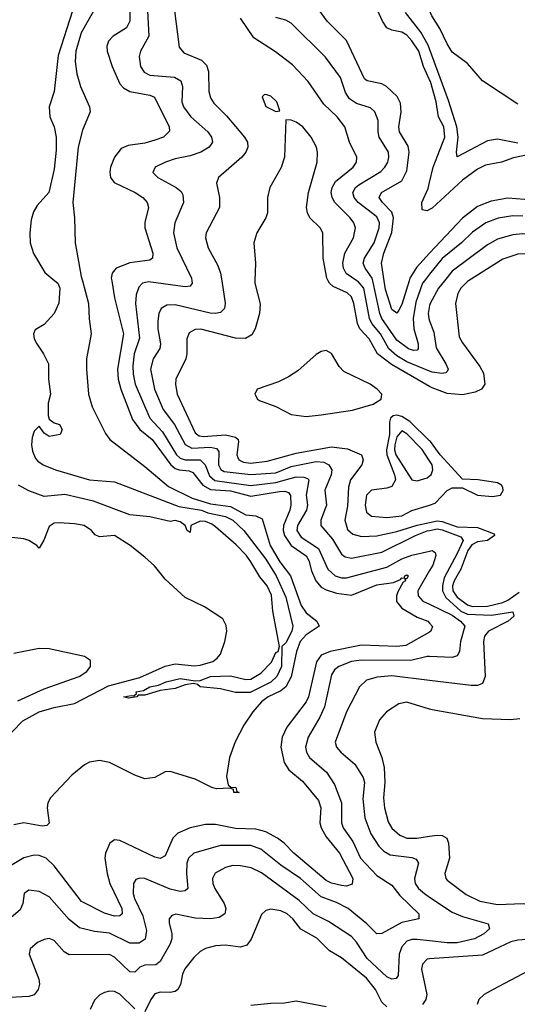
# Model space of a CAD drawing. Header units: inches. Extents: x 1308407 to 1441228, y 959628 to 1036311.
# Tile 646 of 656: x 1408373 to 1410348, y 997131 to 1001035. Entities that reach past the tile are written whole.
import ezdxf

# ---------------------------------------------------------------- set-up
doc = ezdxf.new("R2010")
doc.units = ezdxf.units.IN
doc.header["$MEASUREMENT"] = 0
for name, color, linetype in [('B4000', 7, 'Continuous'), ('B4010', 7, 'Continuous'), ('B4909', 7, 'Continuous'), ('B4919', 7, 'Continuous')]:
    doc.layers.add(name, color=color, linetype=linetype)

msp = doc.modelspace()

# ---------------------------------------------------------------- linework, layer by layer
at = {"layer": 'B4000', "color": 5}
for points, elevation in [([(1408810.1, 1001190), (1408809.7, 1001030), (1408797.4, 1001002.6), (1408743.7, 1000970), (1408725.7, 1000950), (1408719, 1000930), (1408720.7, 1000910), (1408739.6, 1000850), (1408770, 1000780.9), (1408785, 1000765), (1408810, 1000750.9), (1408890, 1000736.3), (1408907.9, 1000727.9), (1408965.7, 1000610), (1408967.3, 1000592.7), (1408944, 1000570), (1408910, 1000557.2), (1408870, 1000545.9), (1408803.1, 1000536.9), (1408775.6, 1000524.4), (1408748.9, 1000490), (1408733.3, 1000450), (1408730.8, 1000430.8), (1408733.1, 1000410), (1408748, 1000390), (1408831.3, 1000350), (1408862, 1000330), (1408878.6, 1000310), (1408884.6, 1000290), (1408869.1, 1000230.9), (1408869.6, 1000210), (1408902.1, 1000110), (1408900.6, 1000090), (1408890, 1000081.3), (1408810, 1000071.1), (1408756, 1000050), (1408740.3, 1000030), (1408736.5, 1000010), (1408738.2, 1000000)], 2620), ([(1409819.9, 1000000), (1409808.4, 1000070), (1409818.2, 1000110), (1409850, 1000191.8), (1409856.8, 1000250), (1409850, 1000272.2), (1409813.4, 1000310), (1409800.4, 1000330), (1409809.4, 1000350.6), (1409890, 1000396.4), (1409910, 1000436), (1409918.6, 1000510), (1409914.3, 1000534.3), (1409880.1, 1000590), (1409877.9, 1000610), (1409887.7, 1000670), (1409883.9, 1000703.9), (1409870.6, 1000730.6), (1409829, 1000770), (1409810, 1000781.5), (1409752.4, 1000792.4), (1409741.3, 1000801.3), (1409670, 1000952.4), (1409593.9, 1001030), (1409530, 1001117.7)], 2620), ([(1408677.5, 1001090), (1408616.5, 1000983.5), (1408596, 1000910), (1408593.6, 1000870), (1408600.4, 1000820.4), (1408613.8, 1000770), (1408650.1, 1000690), (1408653.2, 1000670), (1408622.2, 1000597.8), (1408605.8, 1000530), (1408583.4, 1000310), (1408590.1, 1000249.9), (1408592.8, 1000150), (1408617.2, 1000017.2), (1408621.9, 1000000)], 2580), ([(1408582.6, 1001070), (1408526.1, 1000893.9), (1408510.2, 1000750), (1408490.3, 1000690), (1408492.2, 1000650), (1408510.3, 1000610), (1408518, 1000570), (1408518.4, 1000518.4), (1408510, 1000442), (1408488.4, 1000350), (1408442, 1000298), (1408427.3, 1000272.7), (1408418.6, 1000241.4), (1408412.9, 1000190), (1408414.9, 1000150), (1408428.4, 1000108.4), (1408473, 1000033), (1408512, 1000000)], 2560), ([(1408880.1, 1001070), (1408885.4, 1000970), (1408853.1, 1000910), (1408847.3, 1000890), (1408853.1, 1000850), (1408867.7, 1000827.7), (1408890, 1000815.3), (1408987.9, 1000807.9), (1409012.8, 1000792.8), (1409018.8, 1000770), (1409016.3, 1000710), (1409023.8, 1000690), (1409051.9, 1000650), (1409120.2, 1000590), (1409134.8, 1000570), (1409138.2, 1000550), (1409124.5, 1000530), (1409092.3, 1000510), (1409050, 1000495.4), (1408990, 1000484.1), (1408952, 1000470), (1408910.4, 1000450), (1408901.1, 1000430), (1408921.7, 1000410), (1408994, 1000370), (1409013.7, 1000353.7), (1409021, 1000341), (1409023.6, 1000310), (1408988.4, 1000230), (1408983.1, 1000190), (1408996.6, 1000130), (1409055.5, 1000010), (1409056.7, 1000000)], 2640), ([(1408988, 1001070), (1409006.1, 1000926.1), (1409024.2, 1000904.2), (1409094.4, 1000874.4), (1409114.7, 1000854.7), (1409122.2, 1000830), (1409124.2, 1000750), (1409130, 1000726), (1409144.1, 1000704.1), (1409194.3, 1000654.3), (1409264.8, 1000570), (1409277.7, 1000550), (1409279, 1000530), (1409271, 1000510), (1409254.5, 1000490), (1409161.6, 1000410), (1409153.6, 1000386.4), (1409166.5, 1000330), (1409165.9, 1000290), (1409113.4, 1000190), (1409111, 1000170), (1409121.6, 1000130), (1409160.1, 1000060.1), (1409170.6, 1000030.6), (1409175.2, 1000000)], 2660), ([(1409711.5, 1000000), (1409668.8, 1000028.8), (1409658.4, 1000050), (1409655.7, 1000070), (1409663, 1000110), (1409698.5, 1000170), (1409706.3, 1000210), (1409699.3, 1000230), (1409684.3, 1000250), (1409623.7, 1000310), (1409612.9, 1000330), (1409609.2, 1000350), (1409613, 1000370), (1409627, 1000393), (1409697, 1000450), (1409709.2, 1000470), (1409710.6, 1000490), (1409682.1, 1000550), (1409663.7, 1000610), (1409633.3, 1000650), (1409580.6, 1000700.6), (1409518.3, 1000790), (1409455.7, 1000855.7), (1409388.5, 1000908.5), (1409303, 1000963), (1409250, 1001042)], 2660), ([(1409774.3, 1000000), (1409772.1, 1000010), (1409744.7, 1000050), (1409736.7, 1000070), (1409741.2, 1000090), (1409779.3, 1000150), (1409799.9, 1000210), (1409801.7, 1000230), (1409790, 1000253.8), (1409716.1, 1000310), (1409699.9, 1000330), (1409694.8, 1000350), (1409705.7, 1000370), (1409719.3, 1000380.7), (1409806.1, 1000433.9), (1409822.8, 1000450), (1409834.1, 1000470), (1409838.4, 1000490), (1409836.2, 1000510), (1409800.4, 1000570), (1409795.8, 1000590), (1409795.2, 1000635.2), (1409782, 1000670), (1409765.2, 1000685.2), (1409710, 1000702.6), (1409681.9, 1000721.9), (1409666.7, 1000746.7), (1409646.2, 1000806.2), (1409586.9, 1000886.9), (1409450, 1001022), (1409430, 1001032.9), (1409390, 1001044.1)], 2640), ([(1410000, 1000797), (1409975.8, 1000850), (1409957.7, 1000910), (1409930, 1000951.5), (1409910, 1000973.6), (1409890, 1000986.3), (1409850, 1000993.5), (1409830, 1001003.4), (1409812.5, 1001030), (1409793.3, 1001073.3)], 2580), ([(1410000, 1000920.2), (1409994.7, 1000934.7), (1409965.6, 1000985.6), (1409903.7, 1001063.7)], 2560), ([(1409597.9, 1000000), (1409592.5, 1000010), (1409577.8, 1000090), (1409576.8, 1000190), (1409565.8, 1000210), (1409524, 1000250), (1409514.7, 1000270), (1409511.7, 1000290), (1409519.6, 1000350), (1409553.5, 1000470), (1409555, 1000510), (1409550.7, 1000530), (1409530, 1000569.6), (1409496.3, 1000610), (1409470, 1000629.6), (1409450, 1000637), (1409430, 1000638), (1409424.2, 1000490), (1409410.2, 1000449.8), (1409366, 1000370), (1409356, 1000330), (1409356.5, 1000270), (1409350.2, 1000249.8), (1409313.8, 1000190), (1409302.2, 1000150), (1409309.4, 1000070), (1409306.7, 1000000)], 2680), ([(1410000, 1000282.5), (1409990, 1000276.8), (1409970, 1000281.7), (1409969.2, 1000310), (1409994.4, 1000365.6), (1410000, 1000389.5)], 2580), ([(1410000, 1000108.8), (1409947.5, 1000052.5), (1409921.8, 1000010), (1409918.7, 1000000)], 2620), ([(1410000, 1000025.8), (1409979.2, 1000000)], 2640)]:
    msp.add_lwpolyline(points, dxfattribs=dict(at, elevation=elevation))
at = {"layer": 'B4000', "color": 5, "elevation": 2680}
msp.add_lwpolyline([(1409350, 1000739.3), (1409343, 1000737), (1409336, 1000730), (1409350, 1000691), (1409390, 1000671), (1409406, 1000674), (1409393.6, 1000710), (1409370, 1000731.8)], close=True, dxfattribs=at)
at = {"layer": 'B4010', "color": 5}
for points, elevation in [([(1410350, 1000700.5), (1410210, 1000792.3), (1410150, 1000861.2), (1410090, 1000906.6), (1410070, 1000939.5), (1410041, 1001001), (1410009.1, 1001050), (1410000, 1001071.6)], 2540), ([(1410350, 1000545.9), (1410270, 1000561.5), (1410230, 1000555.2), (1410110, 1000492), (1410106.5, 1000510), (1410113.9, 1000570), (1410107.9, 1000610), (1410075.2, 1000715.2), (1410000, 1000920.2)], 2560), ([(1410000, 1000389.5), (1410014.3, 1000450), (1410060.6, 1000570), (1410056.5, 1000610), (1410035.4, 1000650), (1410026.3, 1000710), (1410003.2, 1000790), (1410000, 1000797)], 2580), ([(1410390, 1000499.6), (1410332.3, 1000487.7), (1410284.9, 1000470), (1410222.1, 1000457.9), (1410190, 1000443.1), (1410130, 1000398.7), (1410010, 1000288.3), (1410000, 1000282.5)], 2580), ([(1410410, 1000319.9), (1410310, 1000327.4), (1410244.7, 1000315.3), (1410190, 1000294), (1410130, 1000248), (1410000, 1000108.8)], 2620), ([(1410370, 1000256.4), (1410330, 1000257.8), (1410271.6, 1000248.4), (1410222.5, 1000230), (1410170, 1000192.7), (1410126.1, 1000150), (1410050, 1000087.9), (1410000, 1000025.8)], 2640), ([(1411012.4, 1000000), (1411017.5, 1000090), (1411012.6, 1000110), (1410991.6, 1000150), (1410950, 1000186.6), (1410910, 1000208), (1410870, 1000218.2), (1410850, 1000216.8), (1410833.9, 1000206.1), (1410826.2, 1000193.8), (1410806.9, 1000093.1), (1410790, 1000068.8), (1410770, 1000074.5), (1410670, 1000154.8), (1410630, 1000177.3), (1410590, 1000180.1), (1410530, 1000171.7), (1410490, 1000171.2), (1410370, 1000185.9), (1410330, 1000182.1), (1410270, 1000164.5), (1410230, 1000142), (1410090, 1000038.1), (1410059.2, 1000000)], 2660), ([(1410721.2, 1000000), (1410717.1, 1000010), (1410670, 1000055.4), (1410630, 1000076.2), (1410604, 1000084), (1410410, 1000108), (1410350, 1000106.1), (1410290, 1000086.1), (1410154.9, 1000000)], 2680)]:
    msp.add_lwpolyline(points, dxfattribs=dict(at, elevation=elevation))
at = {"layer": 'B4909', "color": 5}
for points, elevation in [([(1408621.9, 1000000), (1408646.5, 999910), (1408648.7, 999848.7), (1408657.2, 999790), (1408638.8, 999690), (1408637.7, 999650), (1408646.6, 999550), (1408660.2, 999500.2), (1408713.9, 999393.9), (1408730.6, 999370), (1408870, 999263.7), (1408963.9, 999183.9), (1409057.6, 999137.6), (1409130, 999115.6), (1409210, 999104.3), (1409270, 999071.7), (1409310, 999067.3), (1409335.5, 999055.5), (1409367.6, 998950), (1409405.3, 998885.3), (1409447.8, 998830), (1409490, 998712.7), (1409510, 998683.7), (1409552, 998650), (1409561.3, 998630), (1409510, 998595.7), (1409486.9, 998570), (1409471.7, 998530), (1409450.3, 998429.7), (1409430, 998390.3), (1409410, 998373.8), (1409359.1, 998350), (1409332.9, 998330), (1409298.6, 998290), (1409262.9, 998237.1), (1409227.8, 998172.2), (1409205.3, 998110), (1409194.4, 998034.4), (1409200.6, 998000.6), (1409211.7, 997991.7), (1409230.4, 997990), (1409234.9, 997974.9), (1409244.7, 997970), (1409222.7, 997970), (1409222, 997982), (1409207.3, 997987.3), (1409154.6, 997985.4), (1409136.3, 997990), (1409070, 998023), (1408970, 998054), (1408950, 998052.2), (1408909.7, 998029.7), (1408870, 998024.8), (1408830, 998038.7), (1408730, 998089.3), (1408690, 998097.9), (1408650, 998090.5), (1408630, 998079.9), (1408580.2, 998039.8), (1408494.7, 997950), (1408484.9, 997930), (1408482.2, 997910), (1408490.7, 997849.3), (1408480.4, 997839.6), (1408462.5, 997837.5), (1408390, 997849.7), (1408350, 997842.4)], 2580), ([(1408512, 1000000), (1408523.8, 999990), (1408532.3, 999970), (1408528.6, 999911.4), (1408510.4, 999870), (1408470, 999826.6), (1408434.8, 999805.2), (1408427.7, 999790), (1408430.7, 999770), (1408440.5, 999750), (1408467.3, 999710), (1408486.8, 999670), (1408487.3, 999610), (1408494.8, 999550), (1408485.8, 999514.2), (1408485.5, 999465.5), (1408490.6, 999450.6), (1408510, 999436), (1408531.3, 999430), (1408542, 999410), (1408534, 999390), (1408490, 999382.7), (1408470, 999395.3), (1408450, 999424), (1408430, 999403.7), (1408422.1, 999377.9), (1408419.7, 999350), (1408424.3, 999324.3), (1408435.8, 999295.8), (1408445.1, 999285.1), (1408466.8, 999270), (1408515.5, 999250), (1408650, 999210.2), (1408750, 999202.3), (1409004.8, 999104.8), (1409094.7, 999090), (1409119.2, 999079.2), (1409190, 999065.1), (1409219.6, 999050), (1409262.1, 999010), (1409350, 998896.4), (1409390.8, 998830), (1409430, 998745.2), (1409456.6, 998630), (1409452.7, 998610), (1409430, 998564.1), (1409413.6, 998550), (1409412.6, 998470), (1409393.6, 998430), (1409370, 998408.3), (1409287.8, 998367.8), (1409230, 998366.8), (1409170, 998381.4), (1409090, 998389.8), (1409078.5, 998398.5), (1409062.4, 998402.4), (1409030, 998398), (1408990, 998382.6), (1408930, 998375.1), (1408870, 998356.4), (1408842.8, 998357.2), (1408838, 998350), (1408804.7, 998344.7), (1408787, 998350), (1408815.8, 998355.8), (1408826.6, 998353.4), (1408837.2, 998362.8), (1408835.1, 998370), (1408864.3, 998375.7), (1408889.7, 998390), (1408924.3, 998395.7), (1408954.5, 998410), (1409010, 998422.2), (1409070, 998413.4), (1409090, 998415.3), (1409130.1, 998430.1), (1409210, 998433.4), (1409270, 998418.6), (1409290, 998420.7), (1409330, 998443.2), (1409372.3, 998487.7), (1409390, 998525.3), (1409399.3, 998530), (1409404.7, 998550), (1409377.4, 998690), (1409372.9, 998753), (1409355, 998790), (1409326.2, 998826.2), (1409290, 998885.7), (1409271.6, 998911.6), (1409232.2, 998952.2), (1409150, 999024.2), (1409135.3, 999035.3), (1409110, 999044.9), (1409090, 999046.6), (1409052.7, 999030), (1409050, 999002), (1409038, 999010), (1409029.6, 999030), (1409010, 999043.5), (1408990.6, 999049.4), (1408970, 999045.2), (1408890, 999063.2), (1408810, 999072.3), (1408665.5, 999125.5), (1408552.2, 999152.2), (1408470, 999145.1), (1408410, 999166.4), (1408368.3, 999190)], 2560), ([(1408738.2, 1000000), (1408750, 999931.8), (1408785.6, 999790), (1408761.8, 999650), (1408764.1, 999610), (1408775.1, 999570), (1408821.4, 999450), (1408850.4, 999410.5), (1408899.2, 999370), (1408972.8, 999270), (1408990, 999256.1), (1409006.3, 999250), (1409045.7, 999245.7), (1409059.6, 999239.6), (1409099.8, 999190), (1409130, 999172.2), (1409210, 999166.6), (1409290, 999146.2), (1409404.2, 999164.1), (1409425.3, 999165.3), (1409439.8, 999159.8), (1409448.5, 999148.5), (1409448.9, 999110), (1409445.7, 999090), (1409420.3, 999030), (1409418.7, 999010), (1409424.2, 998990), (1409450, 998949.5), (1409510, 998908.7), (1409521.2, 998890), (1409531.2, 998850), (1409547.8, 998810), (1409570, 998785.5), (1409590, 998773.7), (1409630, 998761.2), (1409690, 998753.2), (1409790, 998793.7), (1409856.2, 998803.8), (1409884.9, 998815.1), (1409890, 998821.3), (1409898.9, 998821.1), (1409902, 998830), (1409910, 998833.7), (1409914.5, 998830), (1409910, 998818.4), (1409902, 998818), (1409904.6, 998810), (1409895.4, 998804.6), (1409874.1, 998765.9), (1409868.2, 998750), (1409868, 998728), (1409890, 998701.1), (1409950, 998665.6), (1409992.5, 998650), (1410000, 998641.5)], 2620), ([(1409056.7, 1000000), (1409058, 999990), (1409050, 999978.5), (1409030, 999975.7), (1408884.4, 999995.6), (1408860.9, 999990), (1408845.4, 999974.6), (1408835.7, 999944.3), (1408832.9, 999910), (1408848.1, 999771.9), (1408827.3, 999710), (1408822.4, 999662.4), (1408822.9, 999630), (1408831.4, 999590), (1408890, 999455), (1408940.4, 999400.4), (1408995.6, 999310), (1409010, 999296.5), (1409029.7, 999289.7), (1409090, 999289.7), (1409109.7, 999270), (1409126.9, 999226.9), (1409147.6, 999207.6), (1409290, 999188.1), (1409390, 999199.4), (1409470, 999223), (1409501.3, 999221.3), (1409515.5, 999215.5), (1409520.1, 999210), (1409510.4, 999150), (1409514.7, 999110), (1409511.4, 999090), (1409475.7, 999030), (1409473.6, 999010), (1409490, 998982.6), (1409558.8, 998938.8), (1409596.4, 998856.4), (1409625.7, 998830), (1409650, 998822.2), (1409670, 998822.4), (1409830, 998863.8), (1409890, 998897.8), (1409930, 998911.9), (1410000, 998927.9)], 2640), ([(1409175.2, 1000000), (1409188.6, 999911.4), (1409185.8, 999890), (1409170, 999874.8), (1409150.1, 999869.9), (1409128.7, 999871.3), (1408990, 999904.6), (1408956.8, 999903.2), (1408934.7, 999890), (1408924.8, 999870), (1408920.8, 999839.2), (1408921.2, 999810), (1408932.1, 999750), (1408929.2, 999730.8), (1408902.4, 999690), (1408892.6, 999650), (1408908.6, 999570), (1408942.6, 999490), (1408987, 999430), (1409030.3, 999350.3), (1409056.3, 999336.3), (1409130, 999339.7), (1409154.6, 999334.6), (1409162.9, 999322.9), (1409162.3, 999270), (1409171.9, 999251.9), (1409184.2, 999244.2), (1409290, 999231.1), (1409390, 999238.6), (1409450, 999263.9), (1409550, 999283.1), (1409580.7, 999280.7), (1409600.1, 999270), (1409611.5, 999250), (1409609, 999230), (1409584.1, 999170), (1409590.1, 999110), (1409567.8, 999050), (1409568.3, 999030), (1409615.2, 998975.2), (1409650, 998916.1), (1409665.1, 998905.1), (1409690, 998899.9), (1409810, 998923.3), (1409944.1, 998990), (1409990, 999008.1), (1410000, 999010.1)], 2660), ([(1409306.7, 1000000), (1409306.3, 999990), (1409327.9, 999907.9), (1409324.5, 999870), (1409308.2, 999810), (1409294.9, 999785.1), (1409269, 999771), (1409230, 999773), (1409091.4, 999808.6), (1409070, 999807), (1409045.9, 999794.1), (1409035.9, 999770), (1409036.4, 999710), (1409032.4, 999690), (1408992.5, 999610), (1408991.3, 999588.7), (1408998.2, 999550), (1409070, 999396.3), (1409085.6, 999385.6), (1409102.7, 999382.7), (1409190, 999389), (1409230, 999379.2), (1409239.9, 999370), (1409241.1, 999361.1), (1409235.4, 999310), (1409238.8, 999298.8), (1409242.9, 999290), (1409261.1, 999281.1), (1409290, 999276.4), (1409355, 999285), (1409470, 999316.7), (1409610, 999341.4), (1409673.9, 999333.9), (1409730.1, 999310.1), (1409736.2, 999290), (1409730.6, 999270), (1409685.7, 999210), (1409678.2, 999181.8), (1409674.3, 999105.7), (1409663.9, 999050), (1409674.1, 999014.1), (1409694.9, 998994.9), (1409730, 998985.9), (1409790, 998988.7), (1409870, 999005.7), (1409950, 999031.3), (1410000, 999041.6)], 2680), ([(1410000, 999581.3), (1409848.4, 999668.4), (1409793.8, 999710), (1409760.5, 999770), (1409723.5, 999810), (1409713.8, 999830), (1409699.5, 999910), (1409690, 999935.7), (1409672.6, 999952.6), (1409617.1, 999977.1), (1409603.2, 999990), (1409597.9, 1000000)], 2680), ([(1410000, 999642), (1409910, 999678.5), (1409870, 999702), (1409838.8, 999730), (1409805.1, 999790), (1409770.5, 999830), (1409761.2, 999850), (1409738.8, 999970), (1409716.6, 999996.6), (1409711.5, 1000000)], 2660), ([(1409979.2, 1000000), (1409971.2, 999990), (1409945.2, 999914.8), (1409934.4, 999850), (1409937.9, 999810), (1409955.1, 999750), (1409954.6, 999730), (1409950, 999725), (1409936, 999724), (1409915.8, 999730), (1409870, 999764.3), (1409810.7, 999850), (1409802.8, 999870), (1409774.3, 1000000)], 2640), ([(1409918.7, 1000000), (1409890, 999905.6), (1409877.2, 999882.8), (1409870, 999871.7), (1409850, 999885.8), (1409825.5, 999965.5), (1409819.9, 1000000)], 2620), ([(1410000, 999901.3), (1409993.6, 999870), (1409996.6, 999850), (1410000, 999840.7)], 2660), ([(1410000, 999365.8), (1409921.5, 999441.5), (1409890, 999461.9), (1409870, 999467.2), (1409855.9, 999464.1), (1409844.7, 999455.3), (1409840.3, 999439.7), (1409840.2, 999390), (1409828.5, 999330), (1409830.8, 999310), (1409861, 999230), (1409864.4, 999210), (1409850, 999184.5), (1409830, 999177.7), (1409769.2, 999170), (1409749.7, 999150), (1409744.1, 999110), (1409750, 999082.5), (1409770, 999066.6), (1409830, 999061.4), (1409890, 999068.4), (1409930, 999089), (1410000, 999110.4)], 2720), ([(1410000, 999286), (1409971, 999331), (1409910, 999393.1), (1409890, 999404.3), (1409870, 999380.9), (1409862.2, 999350), (1409861.1, 999330), (1409866.5, 999310), (1409930, 999210.2), (1409950, 999206.6), (1409990, 999218.6), (1410000, 999225.9)], 2740), ([(1408341.9, 998210), (1408385.6, 998254.4), (1408450.1, 998290.1), (1408510, 998308.3), (1408590, 998323.1), (1408725.9, 998394.1), (1408850, 998427.1), (1408950, 998472.2), (1408990, 998481.1), (1409066.6, 998473.5), (1409090, 998475.5), (1409139.8, 998490), (1409157.3, 998502.7), (1409170, 998519.2), (1409187.9, 998570), (1409194.8, 998610), (1409192.5, 998632.5), (1409178.7, 998658.7), (1409106.3, 998706.3), (1409030, 998743.5), (1408950, 998816.8), (1408907.7, 998870), (1408870, 998904.1), (1408811.9, 998950), (1408750, 998989.8), (1408690, 998985.1), (1408673.1, 998993.1), (1408658, 999010), (1408628.9, 999028.9), (1408590, 999036.5), (1408530, 999040.2), (1408510, 999038.3), (1408490, 999025.4), (1408468.5, 998971.5), (1408450, 998939), (1408441.2, 998950), (1408409.5, 998970), (1408390, 998976.8), (1408342, 998982)], 2580), ([(1410000, 998850.9), (1409952.9, 998770), (1409954.1, 998750), (1409973, 998730), (1410000, 998717)], 2640), ([(1410000, 998606.9), (1409906, 998554), (1409870, 998549.9), (1409730, 998554.6), (1409605.8, 998530), (1409570, 998515.7), (1409550.9, 998489.1), (1409519, 998350), (1409510.4, 998330), (1409433.3, 998230), (1409414.9, 998190), (1409409, 998150), (1409422.7, 998090), (1409440.7, 998060.7), (1409495.7, 998015.7), (1409559.1, 997939.1), (1409567.8, 997910), (1409564.6, 997850), (1409569, 997830), (1409590, 997794.8), (1409641.9, 997730), (1409695, 997630), (1409693, 997607), (1409670, 997599.5), (1409650, 997601.9), (1409610, 997610.9), (1409590, 997621.7), (1409461.5, 997730), (1409422.1, 997770), (1409395.9, 997790), (1409350, 997814.6), (1409310, 997824.9), (1409230, 997827.7), (1409150, 997843.5), (1409110, 997844), (1409050, 997830.4), (1409000.2, 997810), (1408980.6, 997790), (1408950, 997719.8), (1408930, 997709.3), (1408910, 997714.1), (1408770, 997780.2), (1408750, 997782.4), (1408730.8, 997769.2), (1408714.1, 997730), (1408711.5, 997710), (1408719.7, 997650), (1408730.4, 997610), (1408778.7, 997510), (1408780.1, 997490), (1408770, 997481.4), (1408750, 997480.3), (1408710, 997492.6), (1408618.8, 997538.8), (1408510, 997680.2), (1408477.8, 997710), (1408450, 997720.8), (1408430, 997722.3), (1408390, 997711.6), (1408330, 997675.6)], 2620), ([(1408365.5, 998334.5), (1408470, 998381.5), (1408608.8, 998430), (1408639.2, 998450), (1408653.9, 998470), (1408653.9, 998493.9), (1408629.9, 998509.9), (1408490, 998540.2), (1408450, 998541.9), (1408350, 998522.4)], 2620), ([(1410000, 998510), (1409990, 998510.3), (1409925.4, 998494.6), (1409730, 998495.7), (1409690, 998489.9), (1409639.7, 998470), (1409623, 998457), (1409610, 998437.6), (1409583.1, 998310), (1409564.9, 998270), (1409518, 998190), (1409507.7, 998150), (1409511.7, 998130), (1409523.6, 998110), (1409590.7, 998050.7), (1409622.8, 998002.8), (1409650.5, 997930), (1409650.6, 997850), (1409657.1, 997830), (1409695.8, 997775.8), (1409725.5, 997710), (1409790, 997641.4), (1409850, 997602.9), (1409881.5, 997561.5), (1409956.9, 997490), (1409957.1, 997470), (1409890, 997455), (1409810, 997411.4), (1409790, 997409.8), (1409750.3, 997450.3), (1409677.2, 997510), (1409630, 997535), (1409570, 997557.2), (1409487.5, 997630), (1409410, 997682.4), (1409330, 997745.3), (1409290, 997760.1), (1409170, 997759.9), (1409064.7, 997730), (1409043.5, 997710), (1409037, 997690), (1409035, 997650), (1409040.2, 997590), (1409030, 997580.3), (1409010, 997578.2), (1408970, 997586.9), (1408870, 997629.1), (1408850, 997631.3), (1408834.6, 997625.4), (1408824.6, 997610), (1408823.4, 997570), (1408828.9, 997550), (1408862, 997482), (1408876.4, 997423.6), (1408871.3, 997388.7), (1408846.9, 997373.1), (1408810, 997373.2), (1408730, 997412.8), (1408670, 997418.8), (1408610, 997434.5), (1408570, 997466.5), (1408490, 997556.8), (1408450, 997578.5), (1408410, 997583.1), (1408390.3, 997569.7), (1408385.2, 997530), (1408374.9, 997505.1), (1408321.1, 997458.9)], 2640), ([(1410000, 998415.2), (1409850, 998433.4), (1409792.1, 998427.9), (1409750, 998415.6), (1409722.3, 998390), (1409670.1, 998290), (1409625, 998170), (1409631, 998150), (1409647.7, 998130), (1409702.6, 998082.6), (1409736.8, 998030), (1409741, 998010), (1409734.4, 997945.6), (1409742.8, 997870), (1409766.8, 997806.8), (1409797.9, 997757.9), (1409818, 997738), (1409843.9, 997723.9), (1409930, 997713.3), (1409946.4, 997706.4), (1409955.5, 997690), (1409939.4, 997630), (1409942.8, 997610), (1409956.2, 997590), (1409979.2, 997570), (1410000, 997556)], 2660), ([(1410000, 998301.5), (1409910, 998328.9), (1409878.2, 998321.8), (1409828.7, 998290), (1409801.7, 998258.3), (1409781, 998210), (1409786, 998170), (1409810.8, 998110), (1409819.3, 998070), (1409822.4, 998010), (1409817, 997950), (1409820.7, 997910), (1409834.9, 997854.9), (1409849.7, 997829.7), (1409881.7, 997801.7), (1409910, 997789.7), (1409949.7, 997789.7), (1410000, 997796.8)], 2680), ([(1410000, 997382), (1409950, 997387.7), (1409930, 997387.6), (1409910, 997380.6), (1409890, 997358.9), (1409879.6, 997330), (1409875, 997245), (1409867.1, 997232.9), (1409850, 997229.9), (1409830, 997240.2), (1409752.1, 997312.1), (1409710, 997377.2), (1409690, 997399), (1409599.2, 997459.2), (1409538.3, 997490), (1409482.8, 997542.8), (1409332.6, 997652.6), (1409291.5, 997671.5), (1409250, 997680.1), (1409219.4, 997680.6), (1409190, 997673.5), (1409149.3, 997650.7), (1409138.6, 997630), (1409139.8, 997610), (1409148.1, 997590), (1409184.1, 997530), (1409190.8, 997510), (1409187.9, 997490), (1409165.2, 997474.8), (1409130, 997469.3), (1409070, 997472.4), (1408992.4, 997487.6), (1408976.7, 997483.3), (1408966.2, 997470), (1408966.1, 997453.9), (1408977.2, 997410), (1408977.2, 997390), (1408970.7, 997370), (1408930, 997299.8), (1408913.1, 997286.9), (1408870, 997286.4), (1408850, 997277.5), (1408830, 997258.7), (1408810, 997258.9), (1408750, 997318.1), (1408730, 997328.8), (1408570, 997326.4), (1408550, 997338.4), (1408510, 997383.5), (1408490, 997391.3), (1408470, 997388), (1408444.1, 997375.9), (1408414.9, 997350), (1408410.3, 997329.7), (1408449.1, 997230), (1408451.6, 997210), (1408447, 997190), (1408430, 997168), (1408410, 997161.5), (1408310, 997156.2)], 2660), ([(1409830, 997120.9), (1409810, 997139.4), (1409785.5, 997190), (1409750, 997234.6), (1409650, 997314.9), (1409602.4, 997342.4), (1409553, 997393), (1409488.3, 997428.3), (1409456.7, 997470), (1409434.7, 997490), (1409410, 997502), (1409370, 997507.4), (1409350, 997502.7), (1409333.4, 997486.6), (1409291.6, 997388.4), (1409275, 997365), (1409250, 997357), (1409190, 997364.6), (1409150, 997362.8), (1409110, 997351.9), (1409090, 997340.2), (1409064, 997316), (1409028.9, 997271.1), (1409019.6, 997250), (1409010.9, 997209.1), (1409000.6, 997190), (1408990, 997182.1), (1408970, 997177.7), (1408930, 997178.9), (1408910, 997172.4), (1408893.7, 997150), (1408870, 997101.4)], 2680), ([(1410000, 997311), (1409989.7, 997310.3), (1409971.6, 997290), (1409967.7, 997270), (1409988.3, 997170), (1409985.2, 997150), (1409971.7, 997130)], 2680), ([(1408830, 997112.8), (1408770, 997170.6), (1408750, 997181.4), (1408730, 997182.2), (1408710, 997176.9), (1408691.4, 997168.6), (1408670, 997147), (1408652.8, 997110)], 2680), ([(1409590, 997120.2), (1409470, 997143.7), (1409424.6, 997135.4), (1409370, 997134.5), (1409290, 997125.5)], 2720)]:
    msp.add_lwpolyline(points, dxfattribs=dict(at, elevation=elevation))
at = {"layer": 'B4909', "color": 5, "elevation": 2720}
msp.add_lwpolyline([(1409590, 999722.8), (1409570, 999719.3), (1409550, 999707.7), (1409476.9, 999643.1), (1409440.5, 999619.5), (1409400.9, 999599.1), (1409315.5, 999570), (1409306, 999550), (1409316.4, 999530), (1409325.1, 999525.1), (1409390, 999500.9), (1409450.5, 999470), (1409510, 999461.2), (1409570, 999468.7), (1409693.8, 999486.2), (1409776.2, 999510), (1409808.3, 999530), (1409809.8, 999550), (1409791.7, 999570), (1409764.5, 999590), (1409659.8, 999639.8), (1409640.6, 999660.6), (1409610.9, 999710.9)], close=True, dxfattribs=at)
at = {"layer": 'B4919', "color": 5}
for points, elevation in [([(1410059.2, 1000000), (1410034.9, 999970), (1410001.8, 999910), (1410000, 999901.3)], 2660), ([(1410154.9, 1000000), (1410150, 999996.9), (1410124.2, 999970), (1410112.5, 999950), (1410102.8, 999910), (1410117.5, 999777.5), (1410130, 999753.4), (1410199.9, 999659.9), (1410213.8, 999633.8), (1410218.9, 999590), (1410205.3, 999570), (1410181.3, 999558.7), (1410130, 999547.2), (1410070, 999553.1), (1410010, 999575.5), (1410000, 999581.3)], 2680), ([(1410000, 999840.7), (1410016.2, 999796.2), (1410025.7, 999734.3), (1410064.8, 999670), (1410073.5, 999650), (1410070, 999640.5), (1410065, 999635), (1410048.4, 999631.6), (1410010, 999638), (1410000, 999642)], 2660), ([(1410000, 999110.4), (1410022.6, 999117.4), (1410070, 999167.9), (1410090, 999178.4), (1410130, 999179), (1410190, 999150.1), (1410250, 999144.3), (1410281, 999150), (1410291.8, 999168.2), (1410290, 999179.7), (1410285.2, 999190), (1410270, 999198.8), (1410192.7, 999210), (1410130, 999212.9), (1410041.4, 999310), (1410003, 999363), (1410000, 999365.8)], 2720), ([(1410000, 999225.9), (1410005.7, 999230), (1410013.4, 999250), (1410010.3, 999270), (1410000, 999286)], 2740), ([(1410000, 999041.6), (1410030, 999047.8), (1410050, 999045.3), (1410110, 999024.1), (1410190, 999021.6), (1410256.5, 998996.5), (1410258, 998990), (1410230.3, 998970), (1410190, 998965.3), (1410167.1, 998952.9), (1410151.4, 998930), (1410123.5, 998856.5), (1410097.4, 998810), (1410090.3, 998790), (1410092.3, 998770), (1410110, 998745.5), (1410150, 998714.2), (1410170, 998708.6), (1410230, 998709), (1410290, 998724.2), (1410310, 998734), (1410355.4, 998764.6)], 2680), ([(1410000, 999010.1), (1410030, 999015.9), (1410050, 999012.8), (1410123.9, 998983.9), (1410132.5, 998970), (1410110, 998918.4), (1410057.7, 998822.3), (1410050.9, 998790), (1410051.8, 998770), (1410064.3, 998744.3), (1410124.4, 998690), (1410150, 998677.7), (1410245.7, 998674.3), (1410330, 998686.8), (1410334.2, 998670), (1410312.4, 998650), (1410233.8, 998610), (1410218.4, 998590), (1410214.4, 998570), (1410221.1, 998430), (1410210, 998403.5), (1410190, 998394.9), (1410164.7, 998395.3), (1410000, 998415.2)], 2660), ([(1410000, 998927.9), (1410010, 998930.1), (1410022, 998922), (1410025, 998910), (1410012.6, 998872.6), (1410000, 998850.9)], 2640), ([(1410000, 998717), (1410090, 998673.6), (1410122.4, 998650), (1410140.4, 998630), (1410122.9, 998570), (1410119.2, 998530), (1410110, 998512.2), (1410090, 998506.6), (1410000, 998510)], 2640), ([(1410000, 998641.5), (1410011.3, 998628.7), (1410005.4, 998610), (1410000, 998606.9)], 2620), ([(1410357.6, 998262.4), (1410321.4, 998258.6), (1410210, 998263.4), (1410010, 998298.4), (1410000, 998301.5)], 2680), ([(1410000, 997796.8), (1410030, 997801.1), (1410050, 997799.6), (1410068.3, 997790), (1410074.8, 997770), (1410079, 997710), (1410060.5, 997650), (1410064, 997630), (1410070, 997622.6), (1410145.5, 997565.5), (1410199.9, 997539.9), (1410270, 997526.7), (1410371, 997531), (1410390, 997526.5), (1410400.7, 997510), (1410410.8, 997470), (1410430.7, 997429.3), (1410435.6, 997404.4), (1410425.3, 997390), (1410350, 997385.4), (1410322.1, 997377.9), (1410210, 997325.7), (1410000, 997311)], 2680), ([(1410000, 997556), (1410090, 997495.6), (1410130, 997478.5), (1410232.7, 997450), (1410238.3, 997430), (1410215.2, 997410), (1410178, 997390), (1410110, 997374.6), (1410070, 997373.9), (1410000, 997382)], 2660), ([(1410670, 997126.3), (1410581.7, 997181.7), (1410517, 997210), (1410450, 997256.9), (1410430, 997266.8), (1410410, 997268.5), (1410390, 997262.2), (1410252.2, 997190), (1410216.1, 997170), (1410195.6, 997150), (1410188.8, 997130)], 2720)]:
    msp.add_lwpolyline(points, dxfattribs=dict(at, elevation=elevation))

doc.saveas('drawing.dxf')
